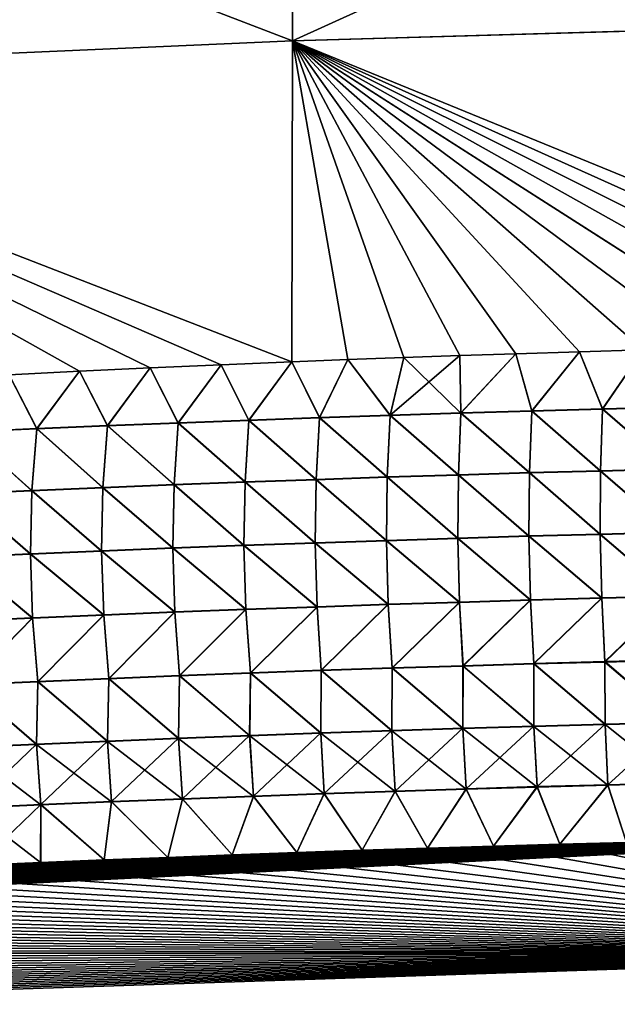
# Model space of a CAD drawing. Header units: metres. Extents: x -61 to 49, y -32 to 32.
# Tile 276 of 343: x 37.2 to 39.43, y 8.21 to 11.89. Entities that reach past the tile are written whole.
import ezdxf

# ---------------------------------------------------------------- set-up
doc = ezdxf.new("R2010")
doc.units = ezdxf.units.M
doc.layers.add('solid_K_27_40_10_000Y34', color=7, linetype='CONTINUOUS')

msp = doc.modelspace()

# ---------------------------------------------------------------- linework, layer by layer
at = {"layer": 'solid_K_27_40_10_000Y34'}
for points in [[(40.964565, 13.053213, 21.261293), (38.219318, 12.974189, 21.124224), (38.219318, 11.807023, 21.798088)], [(40.964565, 11.88503, 21.935703), (40.964565, 13.053213, 21.261293), (38.219318, 11.807023, 21.798088)], [(38.219318, 12.974189, -21.124224), (38.219318, 11.807023, -21.798088), (35.439369, 12.874306, -20.924986)], [(38.219318, 12.974189, 21.124224), (35.439369, 12.87429, 20.924995), (35.439369, 11.684421, 21.611967)], [(38.219318, 11.807023, 21.798088), (38.219318, 12.974189, 21.124224), (35.439369, 11.684421, 21.611967)], [(40.964565, 11.886216, -21.935061), (38.219318, 11.807023, -21.798088), (38.219318, 12.974189, -21.124224)], [(38.219318, 11.807023, -21.798088), (35.439369, 11.684429, -21.611963), (35.439369, 12.874306, -20.924986)], [(40.964565, 11.886216, -21.935061), (40.964565, 10.68349, -22.545332), (38.219318, 11.807023, -21.798088)], [(40.00721, 10.664975, 22.500685), (40.964565, 11.88503, 21.935703), (38.219318, 11.807023, 21.798088)], [(38.219318, 11.807023, -21.798088), (38.217415, 10.607519, -22.40617), (35.439369, 11.684429, -21.611963)], [(38.217411, 10.607519, 22.40617), (38.219318, 11.807023, 21.798088), (35.439369, 11.684421, 21.611967)], [(38.426273, 10.615765, 22.41794), (38.219318, 11.807023, 21.798088), (38.217411, 10.607519, 22.40617)], [(38.426277, 10.615765, -22.41794), (38.217415, 10.607519, -22.40617), (38.219318, 11.807023, -21.798088)], [(38.635349, 10.62361, -22.429527), (38.426277, 10.615765, -22.41794), (38.219318, 11.807023, -21.798088)], [(38.844635, 10.631053, -22.440929), (38.635349, 10.62361, -22.429527), (38.219318, 11.807023, -21.798088)], [(39.054127, 10.638096, -22.452145), (38.844635, 10.631053, -22.440929), (38.219318, 11.807023, -21.798088)], [(39.291996, 10.645596, -22.464642), (39.054127, 10.638096, -22.452145), (38.219318, 11.807023, -21.798088)], [(39.530136, 10.652576, -22.476898), (39.291996, 10.645596, -22.464642), (38.219318, 11.807023, -21.798088)], [(39.768539, 10.659037, -22.488913), (39.530136, 10.652576, -22.476898), (38.219318, 11.807023, -21.798088)], [(40.007214, 10.664975, -22.500685), (39.768539, 10.659037, -22.488913), (38.219318, 11.807023, -21.798088)], [(40.246155, 10.670391, -22.512215), (40.007214, 10.664975, -22.500685), (38.219318, 11.807023, -21.798088)], [(40.485359, 10.675282, -22.5235), (40.246155, 10.670391, -22.512215), (38.219318, 11.807023, -21.798088)], [(40.724831, 10.679649, -22.53454), (40.485359, 10.675282, -22.5235), (38.219318, 11.807023, -21.798088)], [(40.964565, 10.68349, -22.545332), (40.724831, 10.679649, -22.53454), (38.219318, 11.807023, -21.798088)], [(39.768532, 10.659037, 22.488913), (40.00721, 10.664975, 22.500685), (38.219318, 11.807023, 21.798088)], [(39.530125, 10.652576, 22.476898), (39.768532, 10.659037, 22.488913), (38.219318, 11.807023, 21.798088)], [(39.291988, 10.645596, 22.464642), (39.530125, 10.652576, 22.476898), (38.219318, 11.807023, 21.798088)], [(39.054119, 10.638095, 22.452145), (39.291988, 10.645596, 22.464642), (38.219318, 11.807023, 21.798088)], [(38.844627, 10.631053, 22.440929), (39.054119, 10.638095, 22.452145), (38.219318, 11.807023, 21.798088)], [(38.635345, 10.623609, 22.429527), (38.844627, 10.631053, 22.440929), (38.219318, 11.807023, 21.798088)], [(38.426273, 10.615765, 22.41794), (38.635345, 10.623609, 22.429527), (38.219318, 11.807023, 21.798088)], [(37.424545, 10.572503, -22.359701), (37.160942, 10.559555, -22.343626), (35.439369, 11.684429, -21.611963)], [(37.688492, 10.584814, -22.375484), (37.424545, 10.572503, -22.359701), (35.439369, 11.684429, -21.611963)], [(37.952782, 10.596487, -22.390974), (37.688492, 10.584814, -22.375484), (35.439369, 11.684429, -21.611963)], [(38.217415, 10.607519, -22.40617), (37.952782, 10.596487, -22.390974), (35.439369, 11.684429, -21.611963)], [(37.952778, 10.596487, 22.390974), (38.217411, 10.607519, 22.40617), (35.439369, 11.684421, 21.611967)], [(37.688488, 10.584814, 22.375484), (37.952778, 10.596487, 22.390974), (35.439369, 11.684421, 21.611967)], [(37.424538, 10.572502, 22.359701), (37.688488, 10.584814, 22.375484), (35.439369, 11.684421, 21.611967)], [(37.160931, 10.559555, 22.343626), (37.424538, 10.572502, 22.359701), (35.439369, 11.684421, 21.611967)], [(38.584827, 10.408388, -22.513124), (38.635349, 10.62361, -22.429527), (38.844635, 10.631053, -22.440929)], [(38.849079, 10.416763, -22.527931), (38.584827, 10.408388, -22.513124), (38.844635, 10.631053, -22.440929)], [(38.849098, 10.415579, 22.528334), (38.844627, 10.631053, 22.440929), (38.635345, 10.623609, 22.429527)], [(38.849098, 10.415579, 22.528334), (39.054119, 10.638095, 22.452145), (38.844627, 10.631053, 22.440929)], [(38.849079, 10.416763, -22.527931), (38.844635, 10.631053, -22.440929), (39.054127, 10.638096, -22.452145)], [(39.113361, 10.424595, -22.542385), (38.849079, 10.416763, -22.527931), (39.054127, 10.638096, -22.452145)], [(38.849098, 10.415579, 22.528334), (39.113377, 10.42339, 22.542793), (39.054119, 10.638095, 22.452145)], [(39.113377, 10.42339, 22.542793), (39.291988, 10.645596, 22.464642), (39.054119, 10.638095, 22.452145)], [(39.113361, 10.424595, -22.542385), (39.054127, 10.638096, -22.452145), (39.291996, 10.645596, -22.464642)], [(39.377674, 10.431886, -22.556482), (39.113361, 10.424595, -22.542385), (39.291996, 10.645596, -22.464642)], [(39.113377, 10.42339, 22.542793), (39.377693, 10.430659, 22.556898), (39.291988, 10.645596, 22.464642)], [(39.377693, 10.430659, 22.556898), (39.530125, 10.652576, 22.476898), (39.291988, 10.645596, 22.464642)], [(39.377674, 10.431886, -22.556482), (39.291996, 10.645596, -22.464642), (39.530136, 10.652576, -22.476898)], [(39.642021, 10.438636, -22.570225), (39.377674, 10.431886, -22.556482), (39.530136, 10.652576, -22.476898)], [(39.377693, 10.430659, 22.556898), (39.642036, 10.437387, 22.570644), (39.530125, 10.652576, 22.476898)], [(37.792328, 10.37889, 22.466948), (37.952778, 10.596487, 22.390974), (37.688488, 10.584814, 22.375484)], [(37.792301, 10.379988, -22.466572), (37.688492, 10.584814, -22.375484), (37.952782, 10.596487, -22.390974)], [(38.056438, 10.390001, -22.482443), (37.792301, 10.379988, -22.466572), (37.952782, 10.596487, -22.390974)], [(37.792328, 10.37889, 22.466948), (38.056465, 10.388882, 22.482824), (37.952778, 10.596487, 22.390974)], [(38.056465, 10.388882, 22.482824), (38.217411, 10.607519, 22.40617), (37.952778, 10.596487, 22.390974)], [(38.056438, 10.390001, -22.482443), (37.952782, 10.596487, -22.390974), (38.217415, 10.607519, -22.40617)], [(38.320618, 10.399467, -22.497961), (38.056438, 10.390001, -22.482443), (38.217415, 10.607519, -22.40617)], [(38.056465, 10.388882, 22.482824), (38.320641, 10.398327, 22.49835), (38.217411, 10.607519, 22.40617)], [(38.320641, 10.398327, 22.49835), (38.426273, 10.615765, 22.41794), (38.217411, 10.607519, 22.40617)], [(38.320618, 10.399467, -22.497961), (38.217415, 10.607519, -22.40617), (38.426277, 10.615765, -22.41794)], [(38.584827, 10.408388, -22.513124), (38.320618, 10.399467, -22.497961), (38.426277, 10.615765, -22.41794)], [(38.320641, 10.398327, 22.49835), (38.58485, 10.407226, 22.513519), (38.426273, 10.615765, 22.41794)], [(38.58485, 10.407226, 22.513519), (38.635345, 10.623609, 22.429527), (38.426273, 10.615765, 22.41794)], [(38.584827, 10.408388, -22.513124), (38.426277, 10.615765, -22.41794), (38.635349, 10.62361, -22.429527)], [(38.58485, 10.407226, 22.513519), (38.849098, 10.415579, 22.528334), (38.635345, 10.623609, 22.429527)], [(37.264141, 10.358311, -22.433769), (37.000126, 10.346645, -22.41684), (37.160942, 10.559555, -22.343626)], [(37.000156, 10.345612, 22.417196), (37.264172, 10.357256, 22.434134), (37.160931, 10.559555, 22.343626)], [(37.264172, 10.357256, 22.434134), (37.424538, 10.572502, 22.359701), (37.160931, 10.559555, 22.343626)], [(37.264141, 10.358311, -22.433769), (37.160942, 10.559555, -22.343626), (37.424545, 10.572503, -22.359701)], [(37.528202, 10.369425, -22.450346), (37.264141, 10.358311, -22.433769), (37.424545, 10.572503, -22.359701)], [(37.264172, 10.357256, 22.434134), (37.528229, 10.368348, 22.450716), (37.424538, 10.572502, 22.359701)], [(37.528229, 10.368348, 22.450716), (37.688488, 10.584814, 22.375484), (37.424538, 10.572502, 22.359701)], [(37.528202, 10.369425, -22.450346), (37.424545, 10.572503, -22.359701), (37.688492, 10.584814, -22.375484)], [(37.792301, 10.379988, -22.466572), (37.528202, 10.369425, -22.450346), (37.688492, 10.584814, -22.375484)], [(37.528229, 10.368348, 22.450716), (37.792328, 10.37889, 22.466948), (37.688488, 10.584814, 22.375484)], [(38.839378, 10.18586, -22.590374), (38.584827, 10.408388, -22.513124), (38.849079, 10.416763, -22.527931)], [(38.839409, 10.184585, 22.590643), (38.849098, 10.415579, 22.528334), (38.58485, 10.407226, 22.513519)], [(39.104992, 10.19372, -22.604807), (38.839378, 10.18586, -22.590374), (38.849079, 10.416763, -22.527931)], [(38.839409, 10.184585, 22.590643), (39.105019, 10.192429, 22.605078), (38.849098, 10.415579, 22.528334)], [(39.104992, 10.19372, -22.604807), (38.849079, 10.416763, -22.527931), (39.113361, 10.424595, -22.542385)], [(39.105019, 10.192429, 22.605078), (39.113377, 10.42339, 22.542793), (38.849098, 10.415579, 22.528334)], [(39.370636, 10.201035, -22.618887), (39.104992, 10.19372, -22.604807), (39.113361, 10.424595, -22.542385)], [(39.105019, 10.192429, 22.605078), (39.370663, 10.199727, 22.619162), (39.113377, 10.42339, 22.542793)], [(39.370636, 10.201035, -22.618887), (39.113361, 10.424595, -22.542385), (39.377674, 10.431886, -22.556482)], [(39.370663, 10.199727, 22.619162), (39.377693, 10.430659, 22.556898), (39.113377, 10.42339, 22.542793)], [(39.636314, 10.207806, -22.632614), (39.370636, 10.201035, -22.618887), (39.377674, 10.431886, -22.556482)], [(39.370663, 10.199727, 22.619162), (39.636341, 10.206482, 22.632891), (39.377693, 10.430659, 22.556898)], [(39.636314, 10.207806, -22.632614), (39.377674, 10.431886, -22.556482), (39.642021, 10.438636, -22.570225)], [(39.636341, 10.206482, 22.632891), (39.642036, 10.437387, 22.570644), (39.377693, 10.430659, 22.556898)], [(37.77729, 10.14893, -22.529135), (37.528202, 10.369425, -22.450346), (37.792301, 10.379988, -22.466572)], [(37.777328, 10.147718, 22.529394), (37.792328, 10.37889, 22.466948), (37.528229, 10.368348, 22.450716)], [(38.042755, 10.158988, -22.54497), (37.77729, 10.14893, -22.529135), (37.792301, 10.379988, -22.466572)], [(37.777328, 10.147718, 22.529394), (38.042793, 10.157762, 22.545231), (37.792328, 10.37889, 22.466948)], [(38.042755, 10.158988, -22.54497), (37.792301, 10.379988, -22.466572), (38.056438, 10.390001, -22.482443)], [(38.042793, 10.157762, 22.545231), (38.056465, 10.388882, 22.482824), (37.792328, 10.37889, 22.466948)], [(38.308258, 10.168495, -22.560455), (38.042755, 10.158988, -22.54497), (38.056438, 10.390001, -22.482443)], [(38.042793, 10.157762, 22.545231), (38.308292, 10.167253, 22.560719), (38.056465, 10.388882, 22.482824)], [(38.308258, 10.168495, -22.560455), (38.056438, 10.390001, -22.482443), (38.320618, 10.399467, -22.497961)], [(38.308292, 10.167253, 22.560719), (38.320641, 10.398327, 22.49835), (38.056465, 10.388882, 22.482824)], [(38.573803, 10.177452, -22.57559), (38.308258, 10.168495, -22.560455), (38.320618, 10.399467, -22.497961)], [(38.308292, 10.167253, 22.560719), (38.573833, 10.176192, 22.575857), (38.320641, 10.398327, 22.49835)], [(38.573803, 10.177452, -22.57559), (38.320618, 10.399467, -22.497961), (38.584827, 10.408388, -22.513124)], [(38.573833, 10.176192, 22.575857), (38.58485, 10.407226, 22.513519), (38.320641, 10.398327, 22.49835)], [(38.839378, 10.18586, -22.590374), (38.573803, 10.177452, -22.57559), (38.584827, 10.408388, -22.513124)], [(38.573833, 10.176192, 22.575857), (38.839409, 10.184585, 22.590643), (38.58485, 10.407226, 22.513519)], [(37.246483, 10.127151, -22.496416), (36.98114, 10.115427, -22.479534), (37.000126, 10.346645, -22.41684)], [(36.981186, 10.114265, 22.479786), (37.246525, 10.125972, 22.49667), (37.000156, 10.345612, 22.417196)], [(37.246483, 10.127151, -22.496416), (37.000126, 10.346645, -22.41684), (37.264141, 10.358311, -22.433769)], [(37.246525, 10.125972, 22.49667), (37.264172, 10.357256, 22.434134), (37.000156, 10.345612, 22.417196)], [(37.511864, 10.138317, -22.512951), (37.246483, 10.127151, -22.496416), (37.264141, 10.358311, -22.433769)], [(37.246525, 10.125972, 22.49667), (37.511906, 10.137123, 22.513206), (37.264172, 10.357256, 22.434134)], [(37.511864, 10.138317, -22.512951), (37.264141, 10.358311, -22.433769), (37.528202, 10.369425, -22.450346)], [(37.511906, 10.137123, 22.513206), (37.528229, 10.368348, 22.450716), (37.264172, 10.357256, 22.434134)], [(37.77729, 10.14893, -22.529135), (37.511864, 10.138317, -22.512951), (37.528202, 10.369425, -22.450346)], [(37.511906, 10.137123, 22.513206), (37.777328, 10.147718, 22.529394), (37.528229, 10.368348, 22.450716)], [(39.103123, 9.957115, -22.639584), (38.839378, 10.18586, -22.590374), (39.104992, 10.19372, -22.604807)], [(39.103161, 9.955783, 22.6397), (39.105019, 10.192429, 22.605078), (38.839409, 10.184585, 22.590643)], [(39.369362, 9.964439, -22.653595), (39.103123, 9.957115, -22.639584), (39.104992, 10.19372, -22.604807)], [(39.103161, 9.955783, 22.6397), (39.369396, 9.963094, 22.653713), (39.105019, 10.192429, 22.605078)], [(39.369362, 9.964439, -22.653595), (39.104992, 10.19372, -22.604807), (39.370636, 10.201035, -22.618887)], [(39.369396, 9.963094, 22.653713), (39.370663, 10.199727, 22.619162), (39.105019, 10.192429, 22.605078)], [(39.635632, 9.971218, -22.667261), (39.369362, 9.964439, -22.653595), (39.370636, 10.201035, -22.618887)], [(39.369396, 9.963094, 22.653713), (39.635662, 9.969858, 22.667379), (39.370663, 10.199727, 22.619162)], [(39.635632, 9.971218, -22.667261), (39.370636, 10.201035, -22.618887), (39.636314, 10.207806, -22.632614)], [(39.635662, 9.969858, 22.667379), (39.636341, 10.206482, 22.632891), (39.370663, 10.199727, 22.619162)], [(38.038528, 9.922322, -22.58008), (37.77729, 10.14893, -22.529135), (38.042755, 10.158988, -22.54497)], [(38.038574, 9.921046, 22.580194), (38.042793, 10.157762, 22.545231), (37.777328, 10.147718, 22.529394)], [(38.304623, 9.931848, -22.595472), (38.038528, 9.922322, -22.58008), (38.042755, 10.158988, -22.54497)], [(38.038574, 9.921046, 22.580194), (38.304665, 9.930557, 22.595589), (38.042793, 10.157762, 22.545231)], [(38.304623, 9.931848, -22.595472), (38.042755, 10.158988, -22.54497), (38.308258, 10.168495, -22.560455)], [(38.304665, 9.930557, 22.595589), (38.308292, 10.167253, 22.560719), (38.042793, 10.157762, 22.545231)], [(38.570751, 9.940821, -22.610521), (38.304623, 9.931848, -22.595472), (38.308258, 10.168495, -22.560455)], [(38.304665, 9.930557, 22.595589), (38.570793, 9.939516, 22.610638), (38.308292, 10.167253, 22.560719)], [(38.570751, 9.940821, -22.610521), (38.308258, 10.168495, -22.560455), (38.573803, 10.177452, -22.57559)], [(38.570793, 9.939516, 22.610638), (38.573833, 10.176192, 22.575857), (38.308292, 10.167253, 22.560719)], [(38.836922, 9.949243, -22.625225), (38.570751, 9.940821, -22.610521), (38.573803, 10.177452, -22.57559)], [(38.570793, 9.939516, 22.610638), (38.83696, 9.947925, 22.625341), (38.573833, 10.176192, 22.575857)], [(38.836922, 9.949243, -22.625225), (38.573803, 10.177452, -22.57559), (38.839378, 10.18586, -22.590374)], [(38.83696, 9.947925, 22.625341), (38.839409, 10.184585, 22.590643), (38.573833, 10.176192, 22.575857)], [(39.103123, 9.957115, -22.639584), (38.836922, 9.949243, -22.625225), (38.839378, 10.18586, -22.590374)], [(38.83696, 9.947925, 22.625341), (39.103161, 9.955783, 22.6397), (38.839409, 10.184585, 22.590643)], [(37.240494, 9.890418, -22.531839), (36.974567, 9.878669, -22.515074), (36.98114, 10.115427, -22.479534)], [(37.240494, 9.890418, -22.531839), (36.98114, 10.115427, -22.479534), (37.246483, 10.127151, -22.496416)], [(37.240547, 9.889183, 22.531954), (37.246525, 10.125972, 22.49667), (36.981186, 10.114265, 22.479786)], [(37.506462, 9.901609, -22.548262), (37.240494, 9.890418, -22.531839), (37.246483, 10.127151, -22.496416)], [(37.240547, 9.889183, 22.531954), (37.506516, 9.900361, 22.548378), (37.246525, 10.125972, 22.49667)], [(37.506462, 9.901609, -22.548262), (37.246483, 10.127151, -22.496416), (37.511864, 10.138317, -22.512951)], [(37.506516, 9.900361, 22.548378), (37.511906, 10.137123, 22.513206), (37.246525, 10.125972, 22.49667)], [(37.772476, 9.912243, -22.564342), (37.506462, 9.901609, -22.548262), (37.511864, 10.138317, -22.512951)], [(37.506516, 9.900361, 22.548378), (37.772526, 9.910981, 22.564459), (37.511906, 10.137123, 22.513206)], [(37.772476, 9.912243, -22.564342), (37.511864, 10.138317, -22.512951), (37.77729, 10.14893, -22.529135)], [(37.772526, 9.910981, 22.564459), (37.777328, 10.147718, 22.529394), (37.511906, 10.137123, 22.513206)], [(38.038528, 9.922322, -22.58008), (37.772476, 9.912243, -22.564342), (37.77729, 10.14893, -22.529135)], [(37.772526, 9.910981, 22.564459), (38.038574, 9.921046, 22.580194), (37.777328, 10.147718, 22.529394)], [(36.974625, 9.877448, 22.515188), (37.240547, 9.889183, 22.531954), (36.981186, 10.114265, 22.479786)], [(39.640911, 9.732292, -22.673702), (39.369362, 9.964439, -22.653595), (39.635632, 9.971218, -22.667261)], [(39.640953, 9.730922, 22.673656), (39.635662, 9.969858, 22.667379), (39.369396, 9.963094, 22.653713)], [(38.311623, 9.692995, -22.602594), (38.038528, 9.922322, -22.58008), (38.304623, 9.931848, -22.595472)], [(38.577408, 9.701952, -22.617489), (38.304623, 9.931848, -22.595472), (38.570751, 9.940821, -22.610521)], [(38.577408, 9.701952, -22.617489), (38.311623, 9.692995, -22.602594), (38.304623, 9.931848, -22.595472)], [(38.577461, 9.70063, 22.617449), (38.570793, 9.939516, 22.610638), (38.304665, 9.930557, 22.595589)], [(38.843235, 9.710359, -22.63205), (38.570751, 9.940821, -22.610521), (38.836922, 9.949243, -22.625225)], [(38.843235, 9.710359, -22.63205), (38.577408, 9.701952, -22.617489), (38.570751, 9.940821, -22.610521)], [(38.843281, 9.709024, 22.632008), (38.83696, 9.947925, 22.625341), (38.570793, 9.939516, 22.610638)], [(38.577461, 9.70063, 22.617449), (38.843281, 9.709024, 22.632008), (38.570793, 9.939516, 22.610638)], [(39.109093, 9.718216, -22.646271), (38.836922, 9.949243, -22.625225), (39.103123, 9.957115, -22.639584)], [(39.109093, 9.718216, -22.646271), (38.843235, 9.710359, -22.63205), (38.836922, 9.949243, -22.625225)], [(39.109138, 9.71687, 22.646229), (39.103161, 9.955783, 22.6397), (38.83696, 9.947925, 22.625341)], [(38.843281, 9.709024, 22.632008), (39.109138, 9.71687, 22.646229), (38.83696, 9.947925, 22.625341)], [(39.374985, 9.725527, -22.660156), (39.103123, 9.957115, -22.639584), (39.369362, 9.964439, -22.653595)], [(39.374985, 9.725527, -22.660156), (39.109093, 9.718216, -22.646271), (39.103123, 9.957115, -22.639584)], [(39.375031, 9.724169, 22.660112), (39.369396, 9.963094, 22.653713), (39.103161, 9.955783, 22.6397)], [(39.109138, 9.71687, 22.646229), (39.375031, 9.724169, 22.660112), (39.103161, 9.955783, 22.6397)], [(39.640911, 9.732292, -22.673702), (39.374985, 9.725527, -22.660156), (39.369362, 9.964439, -22.653595)], [(39.375031, 9.724169, 22.660112), (39.640953, 9.730922, 22.673656), (39.369396, 9.963094, 22.653713)], [(37.514503, 9.66281, -22.555895), (37.240494, 9.890418, -22.531839), (37.506462, 9.901609, -22.548262)], [(37.514565, 9.661539, 22.555861), (37.506516, 9.900361, 22.548378), (37.240547, 9.889183, 22.531954)], [(37.78017, 9.673426, -22.571796), (37.506462, 9.901609, -22.548262), (37.772476, 9.912243, -22.564342)], [(37.78017, 9.673426, -22.571796), (37.514503, 9.66281, -22.555895), (37.506462, 9.901609, -22.548262)], [(37.780228, 9.672142, 22.57176), (37.772526, 9.910981, 22.564459), (37.506516, 9.900361, 22.548378)], [(37.514565, 9.661539, 22.555861), (37.780228, 9.672142, 22.57176), (37.506516, 9.900361, 22.548378)], [(38.045876, 9.683487, -22.587362), (37.772476, 9.912243, -22.564342), (38.038528, 9.922322, -22.58008)], [(38.045876, 9.683487, -22.587362), (37.78017, 9.673426, -22.571796), (37.772476, 9.912243, -22.564342)], [(38.045933, 9.682191, 22.587326), (38.038574, 9.921046, 22.580194), (37.772526, 9.910981, 22.564459)], [(37.780228, 9.672142, 22.57176), (38.045933, 9.682191, 22.587326), (37.772526, 9.910981, 22.564459)], [(38.311623, 9.692995, -22.602594), (38.045876, 9.683487, -22.587362), (38.038528, 9.922322, -22.58008)], [(38.311676, 9.691687, 22.602556), (38.304665, 9.930557, 22.595589), (38.038574, 9.921046, 22.580194)], [(38.045933, 9.682191, 22.587326), (38.311676, 9.691687, 22.602556), (38.038574, 9.921046, 22.580194)], [(38.311676, 9.691687, 22.602556), (38.577461, 9.70063, 22.617449), (38.304665, 9.930557, 22.595589)], [(37.248882, 9.651639, -22.53966), (36.974567, 9.878669, -22.515074), (37.240494, 9.890418, -22.531839)], [(37.248882, 9.651639, -22.53966), (36.983303, 9.63991, -22.52309), (36.974567, 9.878669, -22.515074)], [(37.248943, 9.65038, 22.539627), (37.240547, 9.889183, 22.531954), (36.974625, 9.877448, 22.515188)], [(36.983368, 9.638663, 22.52306), (37.248943, 9.65038, 22.539627), (36.974625, 9.877448, 22.515188)], [(37.514503, 9.66281, -22.555895), (37.248882, 9.651639, -22.53966), (37.240494, 9.890418, -22.531839)], [(37.248943, 9.65038, 22.539627), (37.514565, 9.661539, 22.555861), (37.240547, 9.889183, 22.531954)], [(38.843235, 9.710359, -22.63205), (38.591904, 9.464205, -22.596287), (38.577408, 9.701952, -22.617489)], [(38.843235, 9.710359, -22.63205), (38.856651, 9.472576, -22.610653), (38.591904, 9.464205, -22.596287)], [(39.109093, 9.718216, -22.646271), (38.856651, 9.472576, -22.610653), (38.843235, 9.710359, -22.63205)], [(38.843281, 9.709024, 22.632008), (38.856709, 9.47125, 22.610453), (39.109138, 9.71687, 22.646229)], [(39.109093, 9.718216, -22.646271), (39.121433, 9.480402, -22.624693), (38.856651, 9.472576, -22.610653)], [(39.109138, 9.71687, 22.646229), (38.856709, 9.47125, 22.610453), (39.121487, 9.479064, 22.624491)], [(39.374985, 9.725527, -22.660156), (39.121433, 9.480402, -22.624693), (39.109093, 9.718216, -22.646271)], [(39.109138, 9.71687, 22.646229), (39.121487, 9.479064, 22.624491), (39.375031, 9.724169, 22.660112)], [(39.374985, 9.725527, -22.660156), (39.38625, 9.487683, -22.638407), (39.121433, 9.480402, -22.624693)], [(39.375031, 9.724169, 22.660112), (39.121487, 9.479064, 22.624491), (39.386303, 9.486334, 22.638201)], [(39.640911, 9.732292, -22.673702), (39.38625, 9.487683, -22.638407), (39.374985, 9.725527, -22.660156)], [(39.375031, 9.724169, 22.660112), (39.386303, 9.486334, 22.638201), (39.640953, 9.730922, 22.673656)], [(39.640911, 9.732292, -22.673702), (39.6511, 9.494421, -22.651793), (39.38625, 9.487683, -22.638407)], [(39.640953, 9.730922, 22.673656), (39.386303, 9.486334, 22.638201), (39.65115, 9.493061, 22.651585)], [(37.78017, 9.673426, -22.571796), (37.53331, 9.425233, -22.535563), (37.514503, 9.66281, -22.555895)], [(37.78017, 9.673426, -22.571796), (37.797897, 9.435802, -22.551231), (37.53331, 9.425233, -22.535563)], [(38.045876, 9.683487, -22.587362), (37.797897, 9.435802, -22.551231), (37.78017, 9.673426, -22.571796)], [(37.780228, 9.672142, 22.57176), (37.797962, 9.43452, 22.551041), (38.045933, 9.682191, 22.587326)], [(38.045876, 9.683487, -22.587362), (38.062527, 9.445819, -22.566574), (37.797897, 9.435802, -22.551231)], [(38.045933, 9.682191, 22.587326), (37.797962, 9.43452, 22.551041), (38.062592, 9.444526, 22.566381)], [(38.311623, 9.692995, -22.602594), (38.062527, 9.445819, -22.566574), (38.045876, 9.683487, -22.587362)], [(38.045933, 9.682191, 22.587326), (38.062592, 9.444526, 22.566381), (38.311676, 9.691687, 22.602556)], [(38.311623, 9.692995, -22.602594), (38.327194, 9.455286, -22.581593), (38.062527, 9.445819, -22.566574)], [(38.311676, 9.691687, 22.602556), (38.062592, 9.444526, 22.566381), (38.327259, 9.453982, 22.581396)], [(38.577408, 9.701952, -22.617489), (38.327194, 9.455286, -22.581593), (38.311623, 9.692995, -22.602594)], [(38.311676, 9.691687, 22.602556), (38.327259, 9.453982, 22.581396), (38.577461, 9.70063, 22.617449)], [(38.577408, 9.701952, -22.617489), (38.591904, 9.464205, -22.596287), (38.327194, 9.455286, -22.581593)], [(38.577461, 9.70063, 22.617449), (38.327259, 9.453982, 22.581396), (38.591965, 9.46289, 22.596087)], [(38.577461, 9.70063, 22.617449), (38.591965, 9.46289, 22.596087), (38.843281, 9.709024, 22.632008)], [(38.843281, 9.709024, 22.632008), (38.591965, 9.46289, 22.596087), (38.856709, 9.47125, 22.610453)], [(37.248882, 9.651639, -22.53966), (37.004265, 9.402434, -22.503256), (36.983303, 9.63991, -22.52309)], [(36.983368, 9.638663, 22.52306), (37.004341, 9.401187, 22.503075), (37.248943, 9.65038, 22.539627)], [(37.248882, 9.651639, -22.53966), (37.268764, 9.414111, -22.519571), (37.004265, 9.402434, -22.503256)], [(37.248943, 9.65038, 22.539627), (37.004341, 9.401187, 22.503075), (37.268837, 9.412851, 22.519386)], [(37.514503, 9.66281, -22.555895), (37.268764, 9.414111, -22.519571), (37.248882, 9.651639, -22.53966)], [(37.248943, 9.65038, 22.539627), (37.268837, 9.412851, 22.519386), (37.514565, 9.661539, 22.555861)], [(37.514503, 9.66281, -22.555895), (37.53331, 9.425233, -22.535563), (37.268764, 9.414111, -22.519571)], [(37.514565, 9.661539, 22.555861), (37.268837, 9.412851, 22.519386), (37.533379, 9.423963, 22.535376)], [(37.514565, 9.661539, 22.555861), (37.533379, 9.423963, 22.535376), (37.780228, 9.672142, 22.57176)], [(37.780228, 9.672142, 22.57176), (37.533379, 9.423963, 22.535376), (37.797962, 9.43452, 22.551041)], [(39.38625, 9.487683, -22.638407), (39.6511, 9.494421, -22.651793), (39.653088, 9.260673, -22.601194)], [(39.653141, 9.259343, 22.600822), (39.65115, 9.493061, 22.651585), (39.386303, 9.486334, 22.638201)], [(38.062527, 9.445819, -22.566574), (38.327194, 9.455286, -22.581593), (38.325207, 9.221188, -22.531307)], [(38.325279, 9.21991, 22.530954), (38.327259, 9.453982, 22.581396), (38.062592, 9.444526, 22.566381)], [(38.327194, 9.455286, -22.581593), (38.59071, 9.230188, -22.545927), (38.325207, 9.221188, -22.531307)], [(38.325279, 9.21991, 22.530954), (38.590778, 9.228901, 22.54557), (38.327259, 9.453982, 22.581396)], [(38.327194, 9.455286, -22.581593), (38.591904, 9.464205, -22.596287), (38.59071, 9.230188, -22.545927)], [(38.590778, 9.228901, 22.54557), (38.591965, 9.46289, 22.596087), (38.327259, 9.453982, 22.581396)], [(38.591904, 9.464205, -22.596287), (38.856251, 9.238636, -22.560225), (38.59071, 9.230188, -22.545927)], [(38.590778, 9.228901, 22.54557), (38.856316, 9.237338, 22.559866), (38.591965, 9.46289, 22.596087)], [(38.591904, 9.464205, -22.596287), (38.856651, 9.472576, -22.610653), (38.856251, 9.238636, -22.560225)], [(38.856316, 9.237338, 22.559866), (38.856709, 9.47125, 22.610453), (38.591965, 9.46289, 22.596087)], [(38.856651, 9.472576, -22.610653), (39.121826, 9.246531, -22.574203), (38.856251, 9.238636, -22.560225)], [(38.856316, 9.237338, 22.559866), (39.121891, 9.245223, 22.573839), (38.856709, 9.47125, 22.610453)], [(38.856651, 9.472576, -22.610653), (39.121433, 9.480402, -22.624693), (39.121826, 9.246531, -22.574203)], [(39.121891, 9.245223, 22.573839), (39.121487, 9.479064, 22.624491), (38.856709, 9.47125, 22.610453)], [(39.121433, 9.480402, -22.624693), (39.38625, 9.487683, -22.638407), (39.38744, 9.253877, -22.58786)], [(39.121433, 9.480402, -22.624693), (39.38744, 9.253877, -22.58786), (39.121826, 9.246531, -22.574203)], [(39.387501, 9.252558, 22.587492), (39.386303, 9.486334, 22.638201), (39.121487, 9.479064, 22.624491)], [(39.121891, 9.245223, 22.573839), (39.387501, 9.252558, 22.587492), (39.121487, 9.479064, 22.624491)], [(39.38625, 9.487683, -22.638407), (39.653088, 9.260673, -22.601194), (39.38744, 9.253877, -22.58786)], [(39.387501, 9.252558, 22.587492), (39.653141, 9.259343, 22.600822), (39.386303, 9.486334, 22.638201)], [(37.268764, 9.414111, -22.519571), (37.53331, 9.425233, -22.535563), (37.52895, 9.190851, -22.485533)], [(37.52903, 9.189605, 22.485191), (37.533379, 9.423963, 22.535376), (37.268837, 9.412851, 22.519386)], [(37.53331, 9.425233, -22.535563), (37.794327, 9.201521, -22.50111), (37.52895, 9.190851, -22.485533)], [(37.52903, 9.189605, 22.485191), (37.794403, 9.200263, 22.500765), (37.533379, 9.423963, 22.535376)], [(37.53331, 9.425233, -22.535563), (37.797897, 9.435802, -22.551231), (37.794327, 9.201521, -22.50111)], [(37.794403, 9.200263, 22.500765), (37.797962, 9.43452, 22.551041), (37.533379, 9.423963, 22.535376)], [(37.797897, 9.435802, -22.551231), (38.059746, 9.211633, -22.516367), (37.794327, 9.201521, -22.50111)], [(37.794403, 9.200263, 22.500765), (38.059818, 9.210364, 22.51602), (37.797962, 9.43452, 22.551041)], [(37.797897, 9.435802, -22.551231), (38.062527, 9.445819, -22.566574), (38.059746, 9.211633, -22.516367)], [(38.059818, 9.210364, 22.51602), (38.062592, 9.444526, 22.566381), (37.797962, 9.43452, 22.551041)], [(38.062527, 9.445819, -22.566574), (38.325207, 9.221188, -22.531307), (38.059746, 9.211633, -22.516367)], [(38.059818, 9.210364, 22.51602), (38.325279, 9.21991, 22.530954), (38.062592, 9.444526, 22.566381)], [(37.004265, 9.402434, -22.503256), (37.263618, 9.179624, -22.469637), (36.998329, 9.167835, -22.453424)], [(36.998417, 9.166608, 22.453093), (37.263699, 9.178387, 22.469301), (37.004341, 9.401187, 22.503075)], [(37.004265, 9.402434, -22.503256), (37.268764, 9.414111, -22.519571), (37.263618, 9.179624, -22.469637)], [(37.263699, 9.178387, 22.469301), (37.268837, 9.412851, 22.519386), (37.004341, 9.401187, 22.503075)], [(37.268764, 9.414111, -22.519571), (37.52895, 9.190851, -22.485533), (37.263618, 9.179624, -22.469637)], [(37.263699, 9.178387, 22.469301), (37.52903, 9.189605, 22.485191), (37.268837, 9.412851, 22.519386)], [(38.59071, 9.230188, -22.545927), (38.856251, 9.238636, -22.560225), (38.603336, 9.004257, -22.468754)], [(38.868328, 9.011478, 22.482384), (38.856316, 9.237338, 22.559866), (38.590778, 9.228901, 22.54557)], [(38.856251, 9.238636, -22.560225), (38.868259, 9.012724, -22.482897), (38.603336, 9.004257, -22.468754)], [(38.856251, 9.238636, -22.560225), (39.121826, 9.246531, -22.574203), (38.868259, 9.012724, -22.482897)], [(39.133286, 9.019382, 22.49621), (39.121891, 9.245223, 22.573839), (38.856316, 9.237338, 22.559866)], [(38.868328, 9.011478, 22.482384), (39.133286, 9.019382, 22.49621), (38.856316, 9.237338, 22.559866)], [(39.121826, 9.246531, -22.574203), (39.133217, 9.020638, -22.496727), (38.868259, 9.012724, -22.482897)], [(39.121826, 9.246531, -22.574203), (39.38744, 9.253877, -22.58786), (39.133217, 9.020638, -22.496727)], [(39.398273, 9.026735, 22.509724), (39.387501, 9.252558, 22.587492), (39.121891, 9.245223, 22.573839)], [(39.133286, 9.019382, 22.49621), (39.398273, 9.026735, 22.509724), (39.121891, 9.245223, 22.573839)], [(39.38744, 9.253877, -22.58786), (39.398209, 9.028, -22.510244), (39.133217, 9.020638, -22.496727)], [(39.38744, 9.253877, -22.58786), (39.653088, 9.260673, -22.601194), (39.398209, 9.028, -22.510244)], [(39.6633, 9.033538, 22.522923), (39.653141, 9.259343, 22.600822), (39.387501, 9.252558, 22.587492)], [(39.398273, 9.026735, 22.509724), (39.6633, 9.033538, 22.522923), (39.387501, 9.252558, 22.587492)], [(39.653088, 9.260673, -22.601194), (39.663235, 9.034812, -22.523449), (39.398209, 9.028, -22.510244)], [(37.52895, 9.190851, -22.485533), (37.794327, 9.201521, -22.50111), (37.544064, 8.964831, -22.409071)], [(37.808899, 8.974318, 22.423964), (37.794403, 9.200263, 22.500765), (37.52903, 9.189605, 22.485191)], [(37.794327, 9.201521, -22.50111), (37.808815, 8.975525, -22.424456), (37.544064, 8.964831, -22.409071)], [(37.794327, 9.201521, -22.50111), (38.059746, 9.211633, -22.516367), (37.808815, 8.975525, -22.424456)], [(38.073696, 8.984443, 22.439035), (38.059818, 9.210364, 22.51602), (37.794403, 9.200263, 22.500765)], [(37.808899, 8.974318, 22.423964), (38.073696, 8.984443, 22.439035), (37.794403, 9.200263, 22.500765)], [(38.059746, 9.211633, -22.516367), (38.073616, 8.985659, -22.439533), (37.808815, 8.975525, -22.424456)], [(38.059746, 9.211633, -22.516367), (38.325207, 9.221188, -22.531307), (38.073616, 8.985659, -22.439533)], [(38.338535, 8.99401, 22.453796), (38.325279, 9.21991, 22.530954), (38.059818, 9.210364, 22.51602)], [(38.073696, 8.984443, 22.439035), (38.338535, 8.99401, 22.453796), (38.059818, 9.210364, 22.51602)], [(38.325207, 9.221188, -22.531307), (38.338455, 8.995236, -22.454298), (38.073616, 8.985659, -22.439533)], [(38.325207, 9.221188, -22.531307), (38.59071, 9.230188, -22.545927), (38.338455, 8.995236, -22.454298)], [(38.603413, 9.003021, 22.468246), (38.590778, 9.228901, 22.54557), (38.325279, 9.21991, 22.530954)], [(38.338535, 8.99401, 22.453796), (38.603413, 9.003021, 22.468246), (38.325279, 9.21991, 22.530954)], [(38.59071, 9.230188, -22.545927), (38.603336, 9.004257, -22.468754), (38.338455, 8.995236, -22.454298)], [(38.603413, 9.003021, 22.468246), (38.868328, 9.011478, 22.482384), (38.590778, 9.228901, 22.54557)], [(36.998329, 9.167835, -22.453424), (37.263618, 9.179624, -22.469637), (37.01469, 8.941763, -22.377373)], [(37.279442, 8.952391, 22.392893), (37.263699, 9.178387, 22.469301), (36.998417, 9.166608, 22.453093)], [(37.014782, 8.940585, 22.376896), (37.279442, 8.952391, 22.392893), (36.998417, 9.166608, 22.453093)], [(37.263618, 9.179624, -22.469637), (37.279354, 8.953578, -22.393375), (37.01469, 8.941763, -22.377373)], [(37.263618, 9.179624, -22.469637), (37.52895, 9.190851, -22.485533), (37.279354, 8.953578, -22.393375)], [(37.544147, 8.963634, 22.408583), (37.52903, 9.189605, 22.485191), (37.263699, 9.178387, 22.469301)], [(37.279442, 8.952391, 22.392893), (37.544147, 8.963634, 22.408583), (37.263699, 9.178387, 22.469301)], [(37.52895, 9.190851, -22.485533), (37.544064, 8.964831, -22.409071), (37.279354, 8.953578, -22.393375)], [(37.544147, 8.963634, 22.408583), (37.808899, 8.974318, 22.423964), (37.52903, 9.189605, 22.485191)], [(38.603336, 9.004257, -22.468754), (38.868259, 9.012724, -22.482897), (38.724449, 8.790809, -22.369829)], [(38.603413, 9.003021, 22.468246), (38.724327, 8.790806, 22.369823), (38.868328, 9.011478, 22.482384)], [(38.868328, 9.011478, 22.482384), (38.724327, 8.790806, 22.369823), (38.970646, 8.798426, 22.382694)], [(38.868259, 9.012724, -22.482897), (38.970749, 8.798428, -22.3827), (38.724449, 8.790809, -22.369829)], [(38.868259, 9.012724, -22.482897), (39.133217, 9.020638, -22.496727), (38.970749, 8.798428, -22.3827)], [(38.868328, 9.011478, 22.482384), (38.970646, 8.798426, 22.382694), (39.133286, 9.019382, 22.49621)], [(39.133286, 9.019382, 22.49621), (38.970646, 8.798426, 22.382694), (39.218506, 8.805674, 22.395416)], [(39.133217, 9.020638, -22.496727), (39.218597, 8.805676, -22.39542), (38.970749, 8.798428, -22.3827)], [(39.133217, 9.020638, -22.496727), (39.398209, 9.028, -22.510244), (39.218597, 8.805676, -22.39542)], [(39.133286, 9.019382, 22.49621), (39.218506, 8.805674, 22.395416), (39.398273, 9.026735, 22.509724)], [(39.398273, 9.026735, 22.509724), (39.218506, 8.805674, 22.395416), (39.467918, 8.812551, 22.407988)], [(39.398209, 9.028, -22.510244), (39.467995, 8.812553, -22.407991), (39.218597, 8.805676, -22.39542)], [(39.398209, 9.028, -22.510244), (39.663235, 9.034812, -22.523449), (39.467995, 8.812553, -22.407991)], [(39.398273, 9.026735, 22.509724), (39.467918, 8.812551, 22.407988), (39.6633, 9.033538, 22.522923)], [(37.544064, 8.964831, -22.409071), (37.808815, 8.975525, -22.424456), (37.754711, 8.756617, -22.316866)], [(37.808815, 8.975525, -22.424456), (37.994823, 8.765723, -22.330328), (37.754711, 8.756617, -22.316866)], [(37.808815, 8.975525, -22.424456), (38.073616, 8.985659, -22.439533), (37.994823, 8.765723, -22.330328)], [(37.808899, 8.974318, 22.423964), (37.994656, 8.765717, 22.330318), (38.073696, 8.984443, 22.439035)], [(38.073696, 8.984443, 22.439035), (37.994656, 8.765717, 22.330318), (38.236336, 8.774452, 22.343636)], [(38.073616, 8.985659, -22.439533), (38.236485, 8.774457, -22.343643), (37.994823, 8.765723, -22.330328)], [(38.073616, 8.985659, -22.439533), (38.338455, 8.995236, -22.454298), (38.236485, 8.774457, -22.343643)], [(38.073696, 8.984443, 22.439035), (38.236336, 8.774452, 22.343636), (38.338535, 8.99401, 22.453796)], [(38.338535, 8.99401, 22.453796), (38.236336, 8.774452, 22.343636), (38.479557, 8.782815, 22.356804)], [(38.338455, 8.995236, -22.454298), (38.479694, 8.782819, -22.35681), (38.236485, 8.774457, -22.343643)], [(38.338455, 8.995236, -22.454298), (38.603336, 9.004257, -22.468754), (38.479694, 8.782819, -22.35681)], [(38.338535, 8.99401, 22.453796), (38.479557, 8.782815, 22.356804), (38.603413, 9.003021, 22.468246)], [(38.603413, 9.003021, 22.468246), (38.479557, 8.782815, 22.356804), (38.724327, 8.790806, 22.369823)], [(38.603336, 9.004257, -22.468754), (38.724449, 8.790809, -22.369829), (38.479694, 8.782819, -22.35681)], [(37.01469, 8.941763, -22.377373), (37.279354, 8.953578, -22.393375), (37.043644, 8.727061, -22.275604)], [(37.014782, 8.940585, 22.376896), (37.2789, 8.737277, 22.289492), (37.279442, 8.952391, 22.392893)], [(37.014782, 8.940585, 22.376896), (37.043407, 8.72705, 22.275591), (37.2789, 8.737277, 22.289492)], [(37.279354, 8.953578, -22.393375), (37.279121, 8.737287, -22.289505), (37.043644, 8.727061, -22.275604)], [(37.279442, 8.952391, 22.392893), (37.2789, 8.737277, 22.289492), (37.515942, 8.747129, 22.303247)], [(37.279354, 8.953578, -22.393375), (37.51614, 8.747138, -22.303259), (37.279121, 8.737287, -22.289505)], [(37.279354, 8.953578, -22.393375), (37.544064, 8.964831, -22.409071), (37.51614, 8.747138, -22.303259)], [(37.279442, 8.952391, 22.392893), (37.515942, 8.747129, 22.303247), (37.544147, 8.963634, 22.408583)], [(37.544147, 8.963634, 22.408583), (37.515942, 8.747129, 22.303247), (37.754524, 8.75661, 22.316856)], [(37.544064, 8.964831, -22.409071), (37.754711, 8.756617, -22.316866), (37.51614, 8.747138, -22.303259)], [(37.544147, 8.963634, 22.408583), (37.754524, 8.75661, 22.316856), (37.808899, 8.974318, 22.423964)], [(37.808899, 8.974318, 22.423964), (37.754524, 8.75661, 22.316856), (37.994656, 8.765717, 22.330318)], [(40.996845, 8.846045, 22.480244), (32.547909, 8.437215, 21.961292), (32.319763, 8.417823, 21.943043)], [(41.236309, 8.399214, 22.244579), (40.996845, 8.846045, 22.480244), (32.319763, 8.417823, 21.943043)], [(40.996845, 8.846045, 22.480244), (32.778397, 8.456243, 21.979458), (32.547909, 8.437215, 21.961292)], [(40.996845, 8.846045, 22.480244), (33.011303, 8.474882, 21.997532), (32.778397, 8.456243, 21.979458)], [(40.996845, 8.846045, 22.480244), (33.246708, 8.493114, 22.015501), (33.011303, 8.474882, 21.997532)], [(40.996845, 8.846045, 22.480244), (33.484554, 8.511077, 22.033438), (33.246708, 8.493114, 22.015501)], [(40.996845, 8.846045, 22.480244), (33.724743, 8.528857, 22.051386), (33.484554, 8.511077, 22.033438)], [(40.996845, 8.846045, 22.480244), (33.967239, 8.546419, 22.069323), (33.724743, 8.528857, 22.051386)], [(40.996845, 8.846045, 22.480244), (34.212006, 8.563727, 22.087225), (33.967239, 8.546419, 22.069323)], [(40.996845, 8.846045, 22.480244), (34.459003, 8.580744, 22.105072), (34.212006, 8.563727, 22.087225)], [(40.996845, 8.846045, 22.480244), (34.708195, 8.597434, 22.122843), (34.459003, 8.580744, 22.105072)], [(40.996845, 8.846045, 22.480244), (34.959541, 8.613762, 22.140512), (34.708195, 8.597434, 22.122843)], [(40.996845, 8.846045, 22.480244), (35.213005, 8.629691, 22.15806), (34.959541, 8.613762, 22.140512)], [(40.996845, 8.846045, 22.480244), (35.468548, 8.645185, 22.175463), (35.213005, 8.629691, 22.15806)], [(40.996845, 8.846045, 22.480244), (35.726135, 8.660209, 22.192699), (35.468548, 8.645185, 22.175463)], [(40.996845, 8.846045, 22.480244), (35.985725, 8.674726, 22.209745), (35.726135, 8.660209, 22.192699)], [(40.996845, 8.846045, 22.480244), (36.247284, 8.688703, 22.22658), (35.985725, 8.674726, 22.209745)], [(40.996845, 8.846045, 22.480244), (36.510769, 8.702101, 22.243177), (36.247284, 8.688703, 22.22658)], [(40.996845, 8.846045, 22.480244), (36.77615, 8.714887, 22.259518), (36.510769, 8.702101, 22.243177)], [(40.996845, 8.846045, 22.480244), (37.043407, 8.72705, 22.275591), (36.77615, 8.714887, 22.259518)], [(40.996845, 8.846045, 22.480244), (37.2789, 8.737277, 22.289492), (37.043407, 8.72705, 22.275591)], [(40.996845, 8.846045, 22.480244), (37.515942, 8.747129, 22.303247), (37.2789, 8.737277, 22.289492)], [(40.996845, 8.846045, 22.480244), (37.754524, 8.75661, 22.316856), (37.515942, 8.747129, 22.303247)], [(40.996845, 8.846045, 22.480244), (37.994656, 8.765717, 22.330318), (37.754524, 8.75661, 22.316856)], [(40.996845, 8.846045, 22.480244), (38.236336, 8.774452, 22.343636), (37.994656, 8.765717, 22.330318)], [(40.996845, 8.846045, 22.480244), (38.479557, 8.782815, 22.356804), (38.236336, 8.774452, 22.343636)], [(40.996845, 8.846045, 22.480244), (38.724327, 8.790806, 22.369823), (38.479557, 8.782815, 22.356804)], [(40.996845, 8.846045, 22.480244), (38.970646, 8.798426, 22.382694), (38.724327, 8.790806, 22.369823)], [(40.996845, 8.846045, 22.480244), (39.218506, 8.805674, 22.395416), (38.970646, 8.798426, 22.382694)], [(40.996845, 8.846045, 22.480244), (39.467918, 8.812551, 22.407988), (39.218506, 8.805674, 22.395416)], [(41.236313, 8.399209, -22.244576), (38.479694, 8.782819, -22.35681), (38.724449, 8.790809, -22.369829)], [(41.236313, 8.399209, -22.244576), (38.724449, 8.790809, -22.369829), (38.970749, 8.798428, -22.3827)], [(41.236313, 8.399209, -22.244576), (38.970749, 8.798428, -22.3827), (39.218597, 8.805676, -22.39542)], [(41.236313, 8.399209, -22.244576), (39.218597, 8.805676, -22.39542), (39.467995, 8.812553, -22.407991)], [(41.236313, 8.399209, -22.244576), (37.51614, 8.747138, -22.303259), (37.754711, 8.756617, -22.316866)], [(41.236313, 8.399209, -22.244576), (37.754711, 8.756617, -22.316866), (37.994823, 8.765723, -22.330328)], [(41.236313, 8.399209, -22.244576), (37.994823, 8.765723, -22.330328), (38.236485, 8.774457, -22.343643)], [(41.236313, 8.399209, -22.244576), (38.236485, 8.774457, -22.343643), (38.479694, 8.782819, -22.35681)], [(41.236313, 8.399209, -22.244576), (36.776405, 8.714899, -22.259533), (37.043644, 8.727061, -22.275604)], [(41.236313, 8.399209, -22.244576), (37.043644, 8.727061, -22.275604), (37.279121, 8.737287, -22.289505)], [(41.236313, 8.399209, -22.244576), (37.279121, 8.737287, -22.289505), (37.51614, 8.747138, -22.303259)], [(41.236313, 8.399209, -22.244576), (35.986053, 8.674745, -22.209768), (36.247585, 8.688719, -22.226599)], [(41.236313, 8.399209, -22.244576), (36.247585, 8.688719, -22.226599), (36.511051, 8.702115, -22.243195)], [(41.236313, 8.399209, -22.244576), (36.511051, 8.702115, -22.243195), (36.776405, 8.714899, -22.259533)], [(41.236313, 8.399209, -22.244576), (35.213409, 8.629716, -22.158089), (35.468929, 8.645208, -22.175489)], [(41.236313, 8.399209, -22.244576), (35.468929, 8.645208, -22.175489), (35.726486, 8.66023, -22.192724)], [(41.236313, 8.399209, -22.244576), (35.726486, 8.66023, -22.192724), (35.986053, 8.674745, -22.209768)], [(41.236313, 8.399209, -22.244576), (34.708656, 8.597466, -22.122875), (34.959972, 8.61379, -22.140543)], [(41.236313, 8.399209, -22.244576), (34.959972, 8.61379, -22.140543), (35.213409, 8.629716, -22.158089)], [(41.236313, 8.399209, -22.244576), (34.212521, 8.563764, -22.087263), (34.459492, 8.580778, -22.105108)], [(41.236313, 8.399209, -22.244576), (34.459492, 8.580778, -22.105108), (34.708656, 8.597466, -22.122875)], [(41.236313, 8.399209, -22.244576), (33.725307, 8.528899, -22.051428), (33.967781, 8.546458, -22.069363)], [(41.236313, 8.399209, -22.244576), (33.967781, 8.546458, -22.069363), (34.212521, 8.563764, -22.087263)], [(41.236313, 8.399209, -22.244576), (33.247318, 8.493162, -22.015549), (33.485142, 8.511122, -22.033484)], [(41.236313, 8.399209, -22.244576), (33.485142, 8.511122, -22.033484), (33.725307, 8.528899, -22.051428)], [(41.236313, 8.399209, -22.244576), (32.779049, 8.456296, -21.979509), (33.011936, 8.474933, -21.99758)], [(41.236313, 8.399209, -22.244576), (33.011936, 8.474933, -21.99758), (33.247318, 8.493162, -22.015549)], [(41.236313, 8.399209, -22.244576), (32.320457, 8.417882, -21.9431), (32.54858, 8.437271, -21.961346)], [(41.236313, 8.399209, -22.244576), (32.54858, 8.437271, -21.961346), (32.779049, 8.456296, -21.979509)], [(41.236309, 8.399214, 22.244579), (28.25972, 7.989987, 21.582033), (28.038486, 7.961891, 21.560411)], [(41.461033, 7.948577, 22.022573), (41.236309, 8.399214, 22.244579), (28.038486, 7.961891, 21.560411)], [(41.236309, 8.399214, 22.244579), (28.483166, 8.017868, 21.603685), (28.25972, 7.989987, 21.582033)], [(41.236309, 8.399214, 22.244579), (28.70891, 8.045508, 21.625359), (28.483166, 8.017868, 21.603685)], [(41.236309, 8.399214, 22.244579), (28.937033, 8.072885, 21.647041), (28.70891, 8.045508, 21.625359)], [(41.236309, 8.399214, 22.244579), (29.167622, 8.099971, 21.668722), (28.937033, 8.072885, 21.647041)], [(41.236309, 8.399214, 22.244579), (29.400761, 8.126743, 21.69039), (29.167622, 8.099971, 21.668722)], [(41.236309, 8.399214, 22.244579), (29.636532, 8.153178, 21.712034), (29.400761, 8.126743, 21.69039)], [(41.236309, 8.399214, 22.244579), (29.875019, 8.179252, 21.733644), (29.636532, 8.153178, 21.712034)], [(41.236309, 8.399214, 22.244579), (30.116247, 8.204956, 21.755215), (29.875019, 8.179252, 21.733644)], [(41.236309, 8.399214, 22.244579), (30.359694, 8.230451, 21.776806), (30.116247, 8.204956, 21.755215)], [(41.236309, 8.399214, 22.244579), (30.605316, 8.255748, 21.798422), (30.359694, 8.230451, 21.776806)], [(41.236309, 8.399214, 22.244579), (30.853233, 8.28081, 21.820049), (30.605316, 8.255748, 21.798422)], [(41.236309, 8.399214, 22.244579), (31.103563, 8.305605, 21.841669), (30.853233, 8.28081, 21.820049)], [(41.236309, 8.399214, 22.244579), (31.356424, 8.330096, 21.86327), (31.103563, 8.305605, 21.841669)], [(41.236309, 8.399214, 22.244579), (31.611935, 8.354249, 21.884832), (31.356424, 8.330096, 21.86327)], [(41.236309, 8.399214, 22.244579), (31.870216, 8.378028, 21.906342), (31.611935, 8.354249, 21.884832)], [(41.236309, 8.399214, 22.244579), (32.093891, 8.398087, 21.924723), (31.870216, 8.378028, 21.906342)], [(41.46104, 7.948564, -22.022568), (31.870947, 8.378094, -21.906401), (32.094604, 8.398149, -21.924782)], [(41.236309, 8.399214, 22.244579), (32.319763, 8.417823, 21.943043), (32.093891, 8.398087, 21.924723)], [(41.236313, 8.399209, -22.244576), (32.094604, 8.398149, -21.924782), (32.320457, 8.417882, -21.9431)], [(41.236313, 8.399209, -22.244576), (41.46104, 7.948564, -22.022568), (32.094604, 8.398149, -21.924782)], [(41.46104, 7.948564, -22.022568), (31.357197, 8.33017, -21.863335), (31.612688, 8.354319, -21.884895)], [(41.46104, 7.948564, -22.022568), (31.612688, 8.354319, -21.884895), (31.870947, 8.378094, -21.906401)], [(41.46104, 7.948564, -22.022568), (31.104357, 8.305682, -21.841738), (31.357197, 8.33017, -21.863335)], [(41.46104, 7.948564, -22.022568), (30.60615, 8.255833, -21.798496), (30.854048, 8.280891, -21.82012)], [(41.46104, 7.948564, -22.022568), (30.854048, 8.280891, -21.82012), (31.104357, 8.305682, -21.841738)], [(41.46104, 7.948564, -22.022568), (30.360548, 8.23054, -21.776882), (30.60615, 8.255833, -21.798496)], [(41.46104, 7.948564, -22.022568), (30.117123, 8.20505, -21.755293), (30.360548, 8.23054, -21.776882)]]:
    msp.add_3dface(points, dxfattribs=at)

doc.saveas('drawing.dxf')
